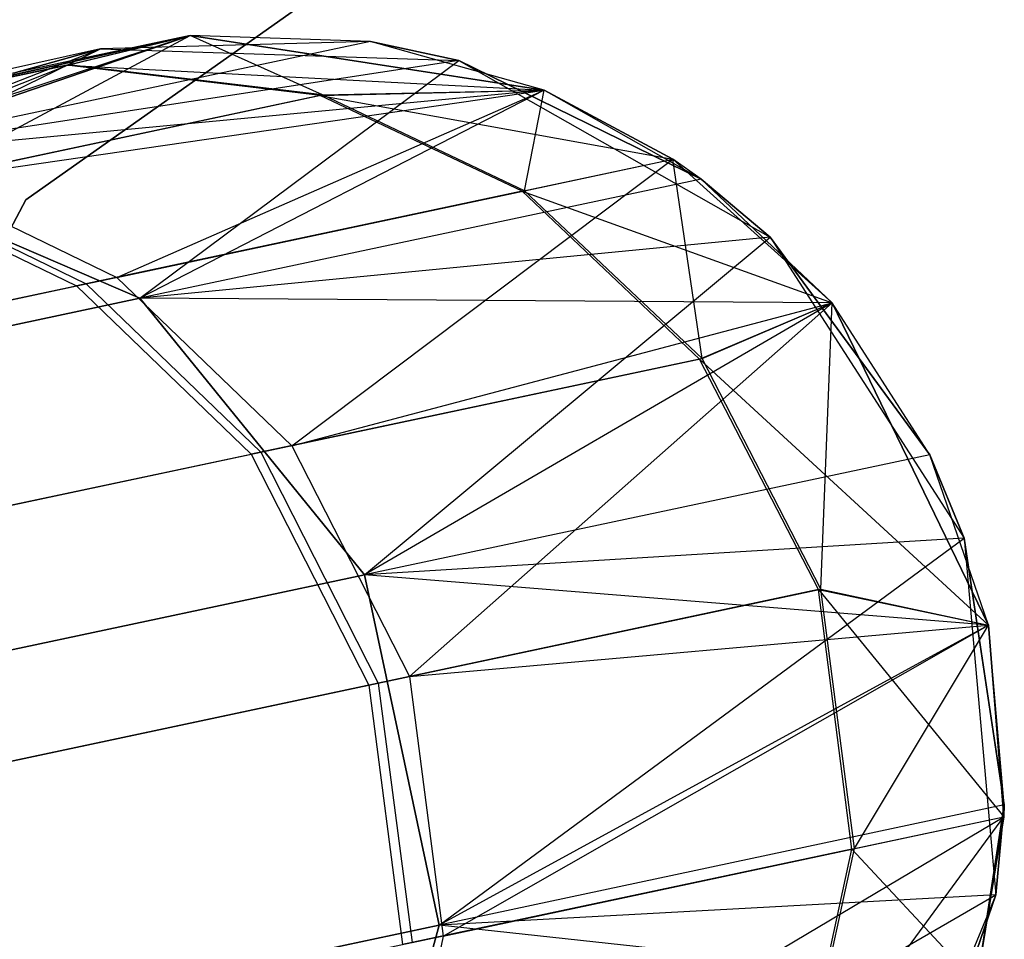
# Model space of a CAD drawing. Extents: x 0.3 to 7.1, y -3.38 to 3.38.
# Tile 588 of 604: x 6.89 to 7.02, y 0.66 to 0.79. Entities that reach past the tile are written whole.
import ezdxf

# ---------------------------------------------------------------- set-up
doc = ezdxf.new("R2010")
doc.units = 0
doc.header["$LTSCALE"] = 2.54
doc.layers.get('0').update_dxf_attribs({"linetype": 'CONTINUOUS'})

# ---------------------------------------------------------------- blocks, each defined once
blk = doc.blocks.new('SINGLES_AVVSTL_STL')
at = {"color": 0}
for p, q in [((6.89339, 0.76375, 1.9), (6.93113, 0.79041, 1.9)), ((6.93113, 0.79041, 1.7), (6.89339, 0.76375, 1.7)), ((6.93113, 0.79041, 1.7), (6.89339, 0.76375, 1.7)), ((6.89339, 0.76375, 1.9), (6.93113, 0.79041, 1.9)), ((6.91534, 0.78572, 23.18265), (6.81894, 0.76523, 22.52687)), ((6.91534, 0.78572, 23.18265), (6.81894, 0.76523, 22.52687)), ((6.84567, 0.77046, 52.53879), (6.91534, 0.78572, 51.88278)), ((6.84567, 0.77046, 52.53879), (6.91534, 0.78572, 51.88278)), ((6.91534, 0.78572, 23.18265), (6.86543, 0.76921, 22.51622)), ((6.91534, 0.78572, 23.18265), (6.86543, 0.76921, 22.51622)), ((6.86916, 0.77545, 57.22904), (6.91534, 0.78572, 57.56742)), ((6.86916, 0.77545, 57.22904), (6.91534, 0.78572, 57.56742)), ((6.91534, 0.78572, 23.18265), (6.87006, 0.77019, 51.88278)), ((6.87006, 0.77019, 51.88278), (6.91534, 0.78572, 51.88278)), ((6.91534, 0.78572, 23.18265), (6.87006, 0.77019, 51.88278)), ((6.87006, 0.77019, 51.88278), (6.91534, 0.78572, 51.88278)), ((6.91534, 0.78572, 58.76742), (6.87006, 0.77019, 58.76742)), ((6.91534, 0.78572, 57.56742), (6.87006, 0.77019, 57.56742)), ((6.91534, 0.78572, 58.76742), (6.87006, 0.77019, 58.76742)), ((6.91534, 0.78572, 57.56742), (6.87006, 0.77019, 57.56742)), ((6.879, 0.76629, 52.54603), (6.91534, 0.78572, 51.88278)), ((6.879, 0.76629, 52.54603), (6.91534, 0.78572, 51.88278)), ((6.89881, 0.78175, 57.22551), (6.91534, 0.78572, 57.56742)), ((6.89881, 0.78175, 57.22551), (6.91534, 0.78572, 57.56742)), ((6.89913, 0.78182, 59.10659), (6.91534, 0.78572, 58.76742)), ((6.89913, 0.78182, 59.10659), (6.91534, 0.78572, 58.76742)), ((6.96264, 0.77842, 23.18265), (6.91534, 0.78572, 51.88278)), ((6.91534, 0.78572, 51.88278), (6.96264, 0.77842, 51.88278)), ((6.93943, 0.78494, 23.18265), (6.91534, 0.78572, 51.88278)), ((6.96264, 0.77842, 23.18265), (6.91534, 0.78572, 51.88278)), ((6.93943, 0.78494, 23.18265), (6.91534, 0.78572, 51.88278)), ((6.93943, 0.78494, 23.18265), (6.91534, 0.78572, 23.18265)), ((6.91534, 0.78572, 23.18265), (6.91534, 0.78572, 51.88278)), ((6.91534, 0.78572, 23.18265), (6.91534, 0.78572, 51.88278)), ((6.93943, 0.78494, 23.18265), (6.91534, 0.78572, 23.18265)), ((6.91534, 0.78572, 51.88278), (6.96264, 0.77842, 51.88278)), ((6.93305, 0.77778, 59.11033), (6.91534, 0.78572, 58.76742)), ((6.93305, 0.77778, 59.11033), (6.91534, 0.78572, 58.76742)), ((6.96264, 0.77842, 58.76742), (6.91534, 0.78572, 58.76742)), ((6.96264, 0.77842, 57.56742), (6.91534, 0.78572, 57.56742)), ((6.91534, 0.78572, 57.56742), (6.91534, 0.78572, 58.76742)), ((6.96264, 0.77842, 58.76742), (6.91534, 0.78572, 58.76742)), ((6.91534, 0.78572, 57.56742), (6.91534, 0.78572, 58.76742)), ((6.96264, 0.77842, 57.56742), (6.91534, 0.78572, 57.56742)), ((6.93943, 0.78494, 17.50622), (6.86543, 0.76921, 18.17265)), ((6.93943, 0.78494, 17.50622), (6.86543, 0.76921, 18.17265)), ((6.93943, 0.78494, 23.18265), (6.86543, 0.76921, 22.51622)), ((6.93943, 0.78494, 23.18265), (6.86543, 0.76921, 22.51622)), ((6.93943, 0.78494, 17.50622), (6.90339, 0.78392, 17.50622)), ((6.93943, 0.78494, 17.50622), (6.90339, 0.78392, 17.50622)), ((6.93943, 0.78494, 17.50622), (6.90339, 0.78392, 1.70622)), ((6.93943, 0.78494, 17.50622), (6.90339, 0.78392, 1.70622)), ((6.95123, 0.78238, 17.50622), (6.93943, 0.78494, 17.50622)), ((6.93943, 0.78494, 17.50622), (6.95123, 0.78238, 1.70622)), ((6.93943, 0.78494, 17.50622), (6.95123, 0.78238, 1.70622)), ((6.95123, 0.78238, 17.50622), (6.93943, 0.78494, 17.50622)), ((6.96264, 0.77842, 23.18265), (6.93943, 0.78494, 23.18265)), ((6.96264, 0.77842, 23.18265), (6.93943, 0.78494, 23.18265)), ((6.90339, 0.78392, 17.50622), (6.81894, 0.76523, 18.162)), ((6.90339, 0.78392, 17.50622), (6.81894, 0.76523, 18.162)), ((6.86032, 0.76306, 1.70622), (6.90339, 0.78392, 1.70622)), ((6.86032, 0.76306, 1.70622), (6.90339, 0.78392, 1.70622)), ((6.86543, 0.76921, 18.17265), (6.90339, 0.78392, 17.50622)), ((6.86543, 0.76921, 18.17265), (6.90339, 0.78392, 17.50622)), ((6.90339, 0.78392, 17.50622), (6.89176, 0.7807, 17.50622)), ((6.89176, 0.7807, 17.50622), (6.90339, 0.78392, 1.70622)), ((6.90339, 0.78392, 17.50622), (6.89176, 0.7807, 17.50622)), ((6.89176, 0.7807, 17.50622), (6.90339, 0.78392, 1.70622)), ((6.90339, 0.78392, 1.70622), (6.95123, 0.78238, 1.70622)), ((6.90339, 0.78392, 17.50622), (6.90339, 0.78392, 1.70622)), ((6.90339, 0.78392, 17.50622), (6.90339, 0.78392, 1.70622)), ((6.90339, 0.78392, 1.70622), (6.95123, 0.78238, 1.70622)), ((6.89913, 0.78182, 59.10659), (6.81257, 0.76342, 59.43426)), ((6.89913, 0.78182, 59.10659), (6.81257, 0.76342, 59.43426)), ((6.89881, 0.78175, 57.22551), (6.84039, 0.76933, 56.88823)), ((6.89881, 0.78175, 57.22551), (6.84039, 0.76933, 56.88823)), ((6.84163, 0.7696, 59.44122), (6.89913, 0.78182, 59.10659)), ((6.84163, 0.7696, 59.44122), (6.89913, 0.78182, 59.10659)), ((6.95123, 0.78238, 17.50622), (6.86543, 0.76921, 18.17265)), ((6.95123, 0.78238, 17.50622), (6.86543, 0.76921, 18.17265)), ((6.89881, 0.78175, 57.22551), (6.86916, 0.77545, 57.22904)), ((6.89881, 0.78175, 57.22551), (6.86916, 0.77545, 57.22904)), ((6.89913, 0.78182, 59.10659), (6.87006, 0.77019, 58.76742)), ((6.89913, 0.78182, 59.10659), (6.87006, 0.77019, 58.76742)), ((6.93273, 0.77771, 57.22174), (6.89881, 0.78175, 57.22551)), ((6.89881, 0.78175, 57.22551), (6.96264, 0.77842, 57.56742)), ((6.89881, 0.78175, 57.22551), (6.96264, 0.77842, 57.56742)), ((6.93273, 0.77771, 57.22174), (6.89881, 0.78175, 57.22551)), ((6.93305, 0.77778, 59.11033), (6.89913, 0.78182, 59.10659)), ((6.93305, 0.77778, 59.11033), (6.89913, 0.78182, 59.10659)), ((6.90863, 0.7506, 18.18148), (6.95123, 0.78238, 17.50622)), ((6.90863, 0.7506, 18.18148), (6.95123, 0.78238, 17.50622)), ((6.95123, 0.78238, 1.70622), (6.99287, 0.75878, 1.70622)), ((6.98361, 0.76653, 17.50622), (6.95123, 0.78238, 17.50622)), ((6.95123, 0.78238, 1.70622), (6.98361, 0.76653, 17.50622)), ((6.95123, 0.78238, 1.70622), (6.99287, 0.75878, 1.70622)), ((6.95123, 0.78238, 17.50622), (6.95123, 0.78238, 1.70622)), ((6.95123, 0.78238, 17.50622), (6.95123, 0.78238, 1.70622)), ((6.98361, 0.76653, 17.50622), (6.95123, 0.78238, 17.50622)), ((6.95123, 0.78238, 1.70622), (6.98361, 0.76653, 17.50622)), ((6.96264, 0.77842, 23.18265), (6.86543, 0.76921, 22.51622)), ((6.96264, 0.77842, 23.18265), (6.86543, 0.76921, 22.51622)), ((6.93273, 0.77771, 57.22174), (6.87366, 0.76516, 56.88074)), ((6.93273, 0.77771, 57.22174), (6.87366, 0.76516, 56.88074)), ((6.87492, 0.76542, 59.44865), (6.93305, 0.77778, 59.11033)), ((6.87492, 0.76542, 59.44865), (6.93305, 0.77778, 59.11033)), ((6.879, 0.76629, 52.54603), (6.96264, 0.77842, 51.88278)), ((6.879, 0.76629, 52.54603), (6.96264, 0.77842, 51.88278)), ((6.90555, 0.7534, 52.55134), (6.96264, 0.77842, 51.88278)), ((6.90555, 0.7534, 52.55134), (6.96264, 0.77842, 51.88278)), ((6.96264, 0.77842, 23.18265), (6.90863, 0.7506, 22.50739)), ((6.96264, 0.77842, 23.18265), (6.90863, 0.7506, 22.50739)), ((6.93273, 0.77771, 57.22174), (6.96264, 0.77842, 57.56742)), ((6.93273, 0.77771, 57.22174), (6.96264, 0.77842, 57.56742)), ((6.95971, 0.76491, 57.21897), (6.93273, 0.77771, 57.22174)), ((6.93273, 0.77771, 57.22174), (6.97984, 0.76919, 57.56742)), ((6.93273, 0.77771, 57.22174), (6.97984, 0.76919, 57.56742)), ((6.95971, 0.76491, 57.21897), (6.93273, 0.77771, 57.22174)), ((6.93305, 0.77778, 59.11033), (6.96264, 0.77842, 58.76742)), ((6.93305, 0.77778, 59.11033), (6.96264, 0.77842, 58.76742)), ((6.96003, 0.76498, 59.11307), (6.93305, 0.77778, 59.11033)), ((6.96003, 0.76498, 59.11307), (6.93305, 0.77778, 59.11033)), ((6.96003, 0.76498, 59.11307), (6.96264, 0.77842, 58.76742)), ((6.96003, 0.76498, 59.11307), (6.96264, 0.77842, 58.76742)), ((6.98361, 0.76653, 23.18265), (6.96264, 0.77842, 51.88278)), ((6.96264, 0.77842, 51.88278), (6.97984, 0.76919, 51.88278)), ((6.98361, 0.76653, 23.18265), (6.96264, 0.77842, 51.88278)), ((6.98361, 0.76653, 23.18265), (6.96264, 0.77842, 23.18265)), ((6.96264, 0.77842, 23.18265), (6.96264, 0.77842, 51.88278)), ((6.96264, 0.77842, 23.18265), (6.96264, 0.77842, 51.88278)), ((6.98361, 0.76653, 23.18265), (6.96264, 0.77842, 23.18265)), ((6.96264, 0.77842, 51.88278), (6.97984, 0.76919, 51.88278)), ((6.97984, 0.76919, 58.76742), (6.96264, 0.77842, 58.76742)), ((6.97984, 0.76919, 57.56742), (6.96264, 0.77842, 57.56742)), ((6.96264, 0.77842, 57.56742), (6.96264, 0.77842, 58.76742)), ((6.97984, 0.76919, 58.76742), (6.96264, 0.77842, 58.76742)), ((6.96264, 0.77842, 57.56742), (6.96264, 0.77842, 58.76742)), ((6.97984, 0.76919, 57.56742), (6.96264, 0.77842, 57.56742)), ((6.86543, 0.76921, 18.17265), (6.90863, 0.7506, 18.18148)), ((6.86543, 0.76921, 18.17265), (6.90863, 0.7506, 18.18148)), ((6.90863, 0.7506, 22.50739), (6.86543, 0.76921, 22.51622)), ((6.90863, 0.7506, 22.50739), (6.86543, 0.76921, 22.51622)), ((6.90555, 0.7534, 52.55134), (6.97984, 0.76919, 51.88278)), ((6.90555, 0.7534, 52.55134), (6.97984, 0.76919, 51.88278)), ((6.92892, 0.7309, 52.55548), (6.97984, 0.76919, 51.88278)), ((6.92892, 0.7309, 52.55548), (6.97984, 0.76919, 51.88278)), ((6.95971, 0.76491, 57.21897), (6.97984, 0.76919, 57.56742)), ((6.95971, 0.76491, 57.21897), (6.97984, 0.76919, 57.56742)), ((6.96003, 0.76498, 59.11307), (6.97984, 0.76919, 58.76742)), ((6.96003, 0.76498, 59.11307), (6.97984, 0.76919, 58.76742)), ((7.00113, 0.74998, 23.18265), (6.97984, 0.76919, 51.88278)), ((6.97984, 0.76919, 51.88278), (7.00113, 0.74998, 51.88278)), ((7.00113, 0.74998, 23.18265), (6.97984, 0.76919, 51.88278)), ((6.98361, 0.76653, 23.18265), (6.97984, 0.76919, 51.88278)), ((6.98361, 0.76653, 23.18265), (6.97984, 0.76919, 51.88278)), ((6.97984, 0.76919, 51.88278), (7.00113, 0.74998, 51.88278)), ((6.98374, 0.74255, 59.11521), (6.97984, 0.76919, 58.76742)), ((6.98374, 0.74255, 59.11521), (6.97984, 0.76919, 58.76742)), ((7.00113, 0.74998, 58.76742), (6.97984, 0.76919, 58.76742)), ((7.00113, 0.74998, 57.56742), (6.97984, 0.76919, 57.56742)), ((6.97984, 0.76919, 57.56742), (6.97984, 0.76919, 58.76742)), ((7.00113, 0.74998, 58.76742), (6.97984, 0.76919, 58.76742)), ((6.97984, 0.76919, 57.56742), (6.97984, 0.76919, 58.76742)), ((7.00113, 0.74998, 57.56742), (6.97984, 0.76919, 57.56742)), ((6.879, 0.76629, 52.54603), (6.90555, 0.7534, 52.55134)), ((6.879, 0.76629, 52.54603), (6.90555, 0.7534, 52.55134)), ((6.98361, 0.76653, 17.50622), (6.90863, 0.7506, 18.18148)), ((6.98361, 0.76653, 17.50622), (6.90863, 0.7506, 18.18148)), ((6.98361, 0.76653, 23.18265), (6.90863, 0.7506, 22.50739)), ((6.98361, 0.76653, 23.18265), (6.90863, 0.7506, 22.50739)), ((6.99287, 0.75878, 17.50622), (6.98361, 0.76653, 17.50622)), ((6.98361, 0.76653, 17.50622), (6.99287, 0.75878, 1.70622)), ((6.98361, 0.76653, 17.50622), (6.99287, 0.75878, 1.70622)), ((6.99287, 0.75878, 17.50622), (6.98361, 0.76653, 17.50622)), ((7.00113, 0.74998, 23.18265), (6.98361, 0.76653, 23.18265)), ((7.00113, 0.74998, 23.18265), (6.98361, 0.76653, 23.18265)), ((6.87366, 0.76516, 56.88074), (6.90017, 0.75225, 56.87524)), ((6.87366, 0.76516, 56.88074), (6.90017, 0.75225, 56.87524)), ((6.87492, 0.76542, 59.44865), (6.90144, 0.75252, 59.4541)), ((6.87492, 0.76542, 59.44865), (6.90144, 0.75252, 59.4541)), ((6.95971, 0.76491, 57.21897), (6.90017, 0.75225, 56.87524)), ((6.95971, 0.76491, 57.21897), (6.90017, 0.75225, 56.87524)), ((6.90144, 0.75252, 59.4541), (6.96003, 0.76498, 59.11307)), ((6.90144, 0.75252, 59.4541), (6.96003, 0.76498, 59.11307)), ((6.98342, 0.74248, 57.21682), (6.95971, 0.76491, 57.21897)), ((6.95971, 0.76491, 57.21897), (7.00113, 0.74998, 57.56742)), ((6.95971, 0.76491, 57.21897), (7.00113, 0.74998, 57.56742)), ((6.98342, 0.74248, 57.21682), (6.95971, 0.76491, 57.21897)), ((6.98374, 0.74255, 59.11521), (6.96003, 0.76498, 59.11307)), ((6.98374, 0.74255, 59.11521), (6.96003, 0.76498, 59.11307)), ((6.87166, 0.72296, 1.9), (6.89339, 0.76375, 1.9)), ((6.89339, 0.76375, 1.7), (6.87166, 0.72296, 1.7)), ((6.89339, 0.76375, 1.7), (6.87166, 0.72296, 1.7)), ((6.87166, 0.72296, 1.9), (6.89339, 0.76375, 1.9)), ((6.89339, 0.76375, 1.7), (6.89339, 0.76375, 1.9)), ((6.89339, 0.76375, 1.7), (6.89339, 0.76375, 1.9)), ((6.99287, 0.75878, 17.50622), (6.90863, 0.7506, 18.18148)), ((6.99287, 0.75878, 17.50622), (6.90863, 0.7506, 18.18148)), ((6.93865, 0.71365, 18.18647), (6.99287, 0.75878, 17.50622)), ((6.93865, 0.71365, 18.18647), (6.99287, 0.75878, 17.50622)), ((6.99287, 0.75878, 1.70622), (7.01878, 0.71854, 1.70622)), ((7.01418, 0.7297, 17.50622), (6.99287, 0.75878, 17.50622)), ((6.99287, 0.75878, 1.70622), (7.01418, 0.7297, 17.50622)), ((6.99287, 0.75878, 1.70622), (7.01878, 0.71854, 1.70622)), ((6.99287, 0.75878, 17.50622), (6.99287, 0.75878, 1.70622)), ((6.99287, 0.75878, 17.50622), (6.99287, 0.75878, 1.70622)), ((7.01418, 0.7297, 17.50622), (6.99287, 0.75878, 17.50622)), ((6.99287, 0.75878, 1.70622), (7.01418, 0.7297, 17.50622)), ((6.90555, 0.7534, 52.55134), (6.81008, 0.73311, 52.88779)), ((6.90555, 0.7534, 52.55134), (6.81008, 0.73311, 52.88779)), ((6.90555, 0.7534, 52.55134), (6.92892, 0.7309, 52.55548)), ((6.90555, 0.7534, 52.55134), (6.92892, 0.7309, 52.55548)), ((6.80209, 0.73141, 56.53958), (6.90017, 0.75225, 56.87524)), ((6.80209, 0.73141, 56.53958), (6.90017, 0.75225, 56.87524)), ((6.80397, 0.73181, 59.78992), (6.90144, 0.75252, 59.4541)), ((6.80397, 0.73181, 59.78992), (6.90144, 0.75252, 59.4541)), ((6.90017, 0.75225, 56.87524), (6.92351, 0.72975, 56.87096)), ((6.90017, 0.75225, 56.87524), (6.92351, 0.72975, 56.87096)), ((6.90144, 0.75252, 59.4541), (6.92478, 0.73002, 59.45836)), ((6.90144, 0.75252, 59.4541), (6.92478, 0.73002, 59.45836)), ((6.6875, 0.70359, 18.82238), (6.90863, 0.7506, 18.18148)), ((6.6875, 0.70359, 18.82238), (6.90863, 0.7506, 18.18148)), ((6.90863, 0.7506, 22.50739), (6.6875, 0.70359, 21.86649)), ((6.90863, 0.7506, 22.50739), (6.6875, 0.70359, 21.86649)), ((6.90863, 0.7506, 18.18148), (6.93865, 0.71365, 18.18647)), ((6.90863, 0.7506, 18.18148), (6.93865, 0.71365, 18.18647)), ((7.00113, 0.74998, 23.18265), (6.90863, 0.7506, 22.50739)), ((7.00113, 0.74998, 23.18265), (6.90863, 0.7506, 22.50739)), ((6.93865, 0.71365, 22.5024), (6.90863, 0.7506, 22.50739)), ((6.93865, 0.71365, 22.5024), (6.90863, 0.7506, 22.50739)), ((6.92892, 0.7309, 52.55548), (7.00113, 0.74998, 51.88278)), ((6.92892, 0.7309, 52.55548), (7.00113, 0.74998, 51.88278)), ((7.00113, 0.74998, 23.18265), (6.93865, 0.71365, 22.5024)), ((7.00113, 0.74998, 23.18265), (6.93865, 0.71365, 22.5024)), ((6.94464, 0.70004, 52.55752), (7.00113, 0.74998, 51.88278)), ((6.94464, 0.70004, 52.55752), (7.00113, 0.74998, 51.88278)), ((6.98342, 0.74248, 57.21682), (7.00113, 0.74998, 57.56742)), ((6.98342, 0.74248, 57.21682), (7.00113, 0.74998, 57.56742)), ((6.98374, 0.74255, 59.11521), (7.00113, 0.74998, 58.76742)), ((6.98374, 0.74255, 59.11521), (7.00113, 0.74998, 58.76742)), ((6.99963, 0.71173, 59.11627), (7.00113, 0.74998, 58.76742)), ((6.99963, 0.71173, 59.11627), (7.00113, 0.74998, 58.76742)), ((7.00113, 0.74998, 51.88278), (7.00113, 0.74998, 23.18265)), ((7.022, 0.7069, 23.18265), (7.00113, 0.74998, 51.88278)), ((7.00113, 0.74998, 51.88278), (7.022, 0.7069, 51.88278)), ((7.022, 0.7069, 23.18265), (7.00113, 0.74998, 51.88278)), ((7.01418, 0.7297, 23.18265), (7.00113, 0.74998, 51.88278)), ((7.01418, 0.7297, 23.18265), (7.00113, 0.74998, 51.88278)), ((7.01418, 0.7297, 23.18265), (7.00113, 0.74998, 23.18265)), ((7.00113, 0.74998, 51.88278), (7.00113, 0.74998, 23.18265)), ((7.01418, 0.7297, 23.18265), (7.00113, 0.74998, 23.18265)), ((7.00113, 0.74998, 51.88278), (7.022, 0.7069, 51.88278)), ((7.022, 0.7069, 58.76742), (7.00113, 0.74998, 58.76742)), ((7.022, 0.7069, 58.76742), (7.00113, 0.74998, 58.76742)), ((7.022, 0.7069, 57.56742), (7.00113, 0.74998, 57.56742)), ((7.00113, 0.74998, 57.56742), (7.00113, 0.74998, 58.76742)), ((7.00113, 0.74998, 57.56742), (7.00113, 0.74998, 58.76742)), ((7.022, 0.7069, 57.56742), (7.00113, 0.74998, 57.56742)), ((6.98342, 0.74248, 57.21682), (6.92351, 0.72975, 56.87096)), ((6.98342, 0.74248, 57.21682), (6.92351, 0.72975, 56.87096)), ((6.92478, 0.73002, 59.45836), (6.98374, 0.74255, 59.11521)), ((6.92478, 0.73002, 59.45836), (6.98374, 0.74255, 59.11521)), ((6.9993, 0.71166, 57.21575), (6.98342, 0.74248, 57.21682)), ((6.98342, 0.74248, 57.21682), (7.022, 0.7069, 57.56742)), ((6.98342, 0.74248, 57.21682), (7.022, 0.7069, 57.56742)), ((6.9993, 0.71166, 57.21575), (6.98342, 0.74248, 57.21682)), ((6.99963, 0.71173, 59.11627), (6.98374, 0.74255, 59.11521)), ((6.99963, 0.71173, 59.11627), (6.98374, 0.74255, 59.11521)), ((6.92892, 0.7309, 52.55548), (6.83286, 0.71048, 52.89401)), ((6.92892, 0.7309, 52.55548), (6.83286, 0.71048, 52.89401)), ((6.92892, 0.7309, 52.55548), (6.94464, 0.70004, 52.55752)), ((6.92892, 0.7309, 52.55548), (6.94464, 0.70004, 52.55752)), ((6.82481, 0.70877, 56.5332), (6.92351, 0.72975, 56.87096)), ((6.82481, 0.70877, 56.5332), (6.92351, 0.72975, 56.87096)), ((6.82671, 0.70918, 59.79626), (6.92478, 0.73002, 59.45836)), ((6.82671, 0.70918, 59.79626), (6.92478, 0.73002, 59.45836)), ((6.92351, 0.72975, 56.87096), (6.93921, 0.69889, 56.86884)), ((6.92351, 0.72975, 56.87096), (6.93921, 0.69889, 56.86884)), ((6.92478, 0.73002, 59.45836), (6.94049, 0.69916, 59.46046)), ((6.92478, 0.73002, 59.45836), (6.94049, 0.69916, 59.46046)), ((7.01418, 0.7297, 17.50622), (6.93865, 0.71365, 18.18647)), ((7.01418, 0.7297, 17.50622), (6.93865, 0.71365, 18.18647)), ((7.01418, 0.7297, 23.18265), (6.93865, 0.71365, 22.5024)), ((7.01418, 0.7297, 23.18265), (6.93865, 0.71365, 22.5024)), ((7.01878, 0.71854, 17.50622), (7.01418, 0.7297, 17.50622)), ((7.01418, 0.7297, 17.50622), (7.01878, 0.71854, 1.70622)), ((7.01418, 0.7297, 17.50622), (7.01878, 0.71854, 1.70622)), ((7.01878, 0.71854, 17.50622), (7.01418, 0.7297, 17.50622)), ((7.022, 0.7069, 23.18265), (7.01418, 0.7297, 23.18265)), ((7.022, 0.7069, 23.18265), (7.01418, 0.7297, 23.18265)), ((7.01878, 0.71854, 17.50622), (6.93865, 0.71365, 18.18647)), ((7.01878, 0.71854, 17.50622), (6.93865, 0.71365, 18.18647)), ((6.9486, 0.66683, 18.18647), (7.01878, 0.71854, 17.50622)), ((6.9486, 0.66683, 18.18647), (7.01878, 0.71854, 17.50622)), ((7.01878, 0.71854, 1.70622), (7.02302, 0.67086, 1.70622)), ((7.02413, 0.68289, 17.50622), (7.01878, 0.71854, 17.50622)), ((7.01878, 0.71854, 1.70622), (7.02413, 0.68289, 17.50622)), ((7.01878, 0.71854, 1.70622), (7.02302, 0.67086, 1.70622)), ((7.01878, 0.71854, 17.50622), (7.01878, 0.71854, 1.70622)), ((7.01878, 0.71854, 17.50622), (7.01878, 0.71854, 1.70622)), ((7.02413, 0.68289, 17.50622), (7.01878, 0.71854, 17.50622)), ((7.01878, 0.71854, 1.70622), (7.02413, 0.68289, 17.50622)), ((6.71589, 0.6663, 18.83209), (6.93865, 0.71365, 18.18647)), ((6.71589, 0.6663, 18.83209), (6.93865, 0.71365, 18.18647)), ((6.93865, 0.71365, 22.5024), (6.71589, 0.6663, 21.85677)), ((6.93865, 0.71365, 22.5024), (6.71589, 0.6663, 21.85677)), ((6.93865, 0.71365, 18.18647), (6.9486, 0.66683, 18.18647)), ((6.93865, 0.71365, 18.18647), (6.9486, 0.66683, 18.18647)), ((7.022, 0.7069, 23.18265), (6.93865, 0.71365, 22.5024)), ((7.022, 0.7069, 23.18265), (6.93865, 0.71365, 22.5024)), ((6.9486, 0.66683, 22.5024), (6.93865, 0.71365, 22.5024)), ((6.9486, 0.66683, 22.5024), (6.93865, 0.71365, 22.5024)), ((6.9993, 0.71166, 57.21575), (6.93921, 0.69889, 56.86884)), ((6.9993, 0.71166, 57.21575), (6.93921, 0.69889, 56.86884)), ((6.94049, 0.69916, 59.46046), (6.99963, 0.71173, 59.11627)), ((6.94049, 0.69916, 59.46046), (6.99963, 0.71173, 59.11627)), ((7.00377, 0.67698, 57.21608), (6.9993, 0.71166, 57.21575)), ((6.9993, 0.71166, 57.21575), (7.02407, 0.68129, 57.56742)), ((6.9993, 0.71166, 57.21575), (7.02407, 0.68129, 57.56742)), ((6.9993, 0.71166, 57.21575), (7.022, 0.7069, 57.56742)), ((6.9993, 0.71166, 57.21575), (7.022, 0.7069, 57.56742)), ((7.00377, 0.67698, 57.21608), (6.9993, 0.71166, 57.21575)), ((7.0041, 0.67705, 59.11594), (6.99963, 0.71173, 59.11627)), ((6.99963, 0.71173, 59.11627), (7.022, 0.7069, 58.76742)), ((6.99963, 0.71173, 59.11627), (7.022, 0.7069, 58.76742)), ((7.0041, 0.67705, 59.11594), (6.99963, 0.71173, 59.11627)), ((6.94464, 0.70004, 52.55752), (7.022, 0.7069, 51.88278)), ((6.94464, 0.70004, 52.55752), (7.022, 0.7069, 51.88278)), ((7.022, 0.7069, 23.18265), (6.9486, 0.66683, 22.5024)), ((7.022, 0.7069, 23.18265), (6.9486, 0.66683, 22.5024)), ((6.94916, 0.66537, 52.55688), (7.022, 0.7069, 51.88278)), ((6.94916, 0.66537, 52.55688), (7.022, 0.7069, 51.88278)), ((7.0041, 0.67705, 59.11594), (7.022, 0.7069, 58.76742)), ((7.0041, 0.67705, 59.11594), (7.022, 0.7069, 58.76742)), ((7.02413, 0.68289, 23.18265), (7.022, 0.7069, 51.88278)), ((7.022, 0.7069, 51.88278), (7.02407, 0.68129, 51.88278)), ((7.02413, 0.68289, 23.18265), (7.022, 0.7069, 51.88278)), ((7.02413, 0.68289, 23.18265), (7.022, 0.7069, 23.18265)), ((7.022, 0.7069, 23.18265), (7.022, 0.7069, 51.88278)), ((7.022, 0.7069, 23.18265), (7.022, 0.7069, 51.88278)), ((7.02413, 0.68289, 23.18265), (7.022, 0.7069, 23.18265)), ((7.022, 0.7069, 51.88278), (7.02407, 0.68129, 51.88278)), ((7.02407, 0.68129, 58.76742), (7.022, 0.7069, 58.76742)), ((7.022, 0.7069, 57.56742), (7.022, 0.7069, 58.76742)), ((7.02407, 0.68129, 57.56742), (7.022, 0.7069, 57.56742)), ((7.022, 0.7069, 57.56742), (7.022, 0.7069, 58.76742)), ((7.02407, 0.68129, 58.76742), (7.022, 0.7069, 58.76742)), ((7.02407, 0.68129, 57.56742), (7.022, 0.7069, 57.56742)), ((6.94464, 0.70004, 52.55752), (6.84829, 0.67956, 52.89709)), ((6.94464, 0.70004, 52.55752), (6.84829, 0.67956, 52.89709)), ((6.94464, 0.70004, 52.55752), (6.94916, 0.66537, 52.55688)), ((6.94464, 0.70004, 52.55752), (6.94916, 0.66537, 52.55688)), ((6.84022, 0.67785, 56.53007), (6.93921, 0.69889, 56.86884)), ((6.84022, 0.67785, 56.53007), (6.93921, 0.69889, 56.86884)), ((6.84212, 0.67825, 59.79938), (6.94049, 0.69916, 59.46046)), ((6.84212, 0.67825, 59.79938), (6.94049, 0.69916, 59.46046)), ((6.93921, 0.69889, 56.86884), (6.94374, 0.66422, 56.8695)), ((6.93921, 0.69889, 56.86884), (6.94374, 0.66422, 56.8695)), ((6.94049, 0.69916, 59.46046), (6.94502, 0.66449, 59.4598)), ((6.94049, 0.69916, 59.46046), (6.94502, 0.66449, 59.4598)), ((7.02413, 0.68289, 17.50622), (6.9486, 0.66683, 18.18647)), ((7.02413, 0.68289, 17.50622), (6.9486, 0.66683, 18.18647)), ((7.02413, 0.68289, 23.18265), (6.9486, 0.66683, 22.5024)), ((7.02413, 0.68289, 23.18265), (6.9486, 0.66683, 22.5024)), ((7.02046, 0.65906, 23.18265), (7.02413, 0.68289, 23.18265)), ((7.02046, 0.65906, 23.18265), (7.02413, 0.68289, 23.18265)), ((7.02302, 0.67086, 17.50622), (7.02413, 0.68289, 17.50622)), ((7.02413, 0.68289, 17.50622), (7.02302, 0.67086, 1.70622)), ((7.02413, 0.68289, 17.50622), (7.02302, 0.67086, 1.70622)), ((7.02302, 0.67086, 17.50622), (7.02413, 0.68289, 17.50622)), ((7.02413, 0.68289, 23.18265), (7.02407, 0.68129, 51.88278)), ((7.02413, 0.68289, 23.18265), (7.02407, 0.68129, 51.88278)), ((6.94233, 0.63279, 52.55382), (7.02407, 0.68129, 51.88278)), ((6.94233, 0.63279, 52.55382), (7.02407, 0.68129, 51.88278)), ((6.94916, 0.66537, 52.55688), (7.02407, 0.68129, 51.88278)), ((6.94916, 0.66537, 52.55688), (7.02407, 0.68129, 51.88278)), ((6.99702, 0.64441, 59.11436), (7.02407, 0.68129, 58.76742)), ((6.99702, 0.64441, 59.11436), (7.02407, 0.68129, 58.76742)), ((7.00377, 0.67698, 57.21608), (7.02407, 0.68129, 57.56742)), ((7.00377, 0.67698, 57.21608), (7.02407, 0.68129, 57.56742)), ((7.0041, 0.67705, 59.11594), (7.02407, 0.68129, 58.76742)), ((7.0041, 0.67705, 59.11594), (7.02407, 0.68129, 58.76742)), ((7.02046, 0.65906, 23.18265), (7.02407, 0.68129, 51.88278)), ((7.02407, 0.68129, 51.88278), (7.02046, 0.65906, 51.88278)), ((7.02046, 0.65906, 23.18265), (7.02407, 0.68129, 51.88278)), ((7.02407, 0.68129, 51.88278), (7.02046, 0.65906, 51.88278)), ((7.02046, 0.65906, 58.76742), (7.02407, 0.68129, 58.76742)), ((7.02046, 0.65906, 57.56742), (7.02407, 0.68129, 57.56742)), ((7.02046, 0.65906, 58.76742), (7.02407, 0.68129, 58.76742)), ((7.02046, 0.65906, 57.56742), (7.02407, 0.68129, 57.56742)), ((7.02407, 0.68129, 57.56742), (7.02407, 0.68129, 58.76742)), ((7.02407, 0.68129, 57.56742), (7.02407, 0.68129, 58.76742)), ((7.00377, 0.67698, 57.21608), (6.94374, 0.66422, 56.8695)), ((7.00377, 0.67698, 57.21608), (6.94374, 0.66422, 56.8695)), ((6.94502, 0.66449, 59.4598), (7.0041, 0.67705, 59.11594)), ((6.94502, 0.66449, 59.4598), (7.0041, 0.67705, 59.11594)), ((6.9967, 0.64434, 57.21768), (7.00377, 0.67698, 57.21608)), ((6.9967, 0.64434, 57.21768), (7.00377, 0.67698, 57.21608)), ((6.99702, 0.64441, 59.11436), (7.0041, 0.67705, 59.11594)), ((6.99702, 0.64441, 59.11436), (7.0041, 0.67705, 59.11594)), ((7.00377, 0.67698, 57.21608), (7.02046, 0.65906, 57.56742)), ((7.00377, 0.67698, 57.21608), (7.02046, 0.65906, 57.56742)), ((6.93621, 0.62087, 18.18148), (7.02302, 0.67086, 17.50622)), ((6.93621, 0.62087, 18.18148), (7.02302, 0.67086, 17.50622)), ((7.02302, 0.67086, 17.50622), (6.9486, 0.66683, 18.18647)), ((7.02302, 0.67086, 17.50622), (6.9486, 0.66683, 18.18647)), ((7.02302, 0.67086, 1.70622), (7.00461, 0.62668, 1.70622)), ((7.02302, 0.67086, 1.70622), (7.00461, 0.62668, 1.70622)), ((7.01119, 0.63681, 17.50622), (7.02302, 0.67086, 17.50622)), ((7.02302, 0.67086, 1.70622), (7.01119, 0.63681, 17.50622)), ((7.01119, 0.63681, 17.50622), (7.02302, 0.67086, 17.50622)), ((7.02302, 0.67086, 1.70622), (7.01119, 0.63681, 17.50622)), ((7.02302, 0.67086, 17.50622), (7.02302, 0.67086, 1.70622)), ((7.02302, 0.67086, 17.50622), (7.02302, 0.67086, 1.70622)), ((6.72584, 0.61948, 18.83209), (6.9486, 0.66683, 18.18647)), ((6.72584, 0.61948, 18.83209), (6.9486, 0.66683, 18.18647)), ((6.9486, 0.66683, 22.5024), (6.72584, 0.61948, 21.85677)), ((6.9486, 0.66683, 22.5024), (6.72584, 0.61948, 21.85677)), ((6.9486, 0.66683, 18.18647), (6.93621, 0.62087, 18.18148)), ((6.9486, 0.66683, 18.18647), (6.93621, 0.62087, 18.18148)), ((6.93621, 0.62087, 22.50739), (6.9486, 0.66683, 22.5024)), ((6.93621, 0.62087, 22.50739), (6.9486, 0.66683, 22.5024)), ((7.02046, 0.65906, 23.18265), (6.9486, 0.66683, 22.5024)), ((7.02046, 0.65906, 23.18265), (6.9486, 0.66683, 22.5024)), ((6.94916, 0.66537, 52.55688), (6.8529, 0.64491, 52.89613)), ((6.94916, 0.66537, 52.55688), (6.8529, 0.64491, 52.89613)), ((6.94916, 0.66537, 52.55688), (6.94233, 0.63279, 52.55382)), ((6.94916, 0.66537, 52.55688), (6.94233, 0.63279, 52.55382))]:
    blk.add_line(p, q, dxfattribs=at)

msp = doc.modelspace()

# ---------------------------------------------------------------- block references
at = {"color": 0}
msp.add_blockref('SINGLES_AVVSTL_STL', (0, 0), dxfattribs=at)

doc.saveas('drawing.dxf')
